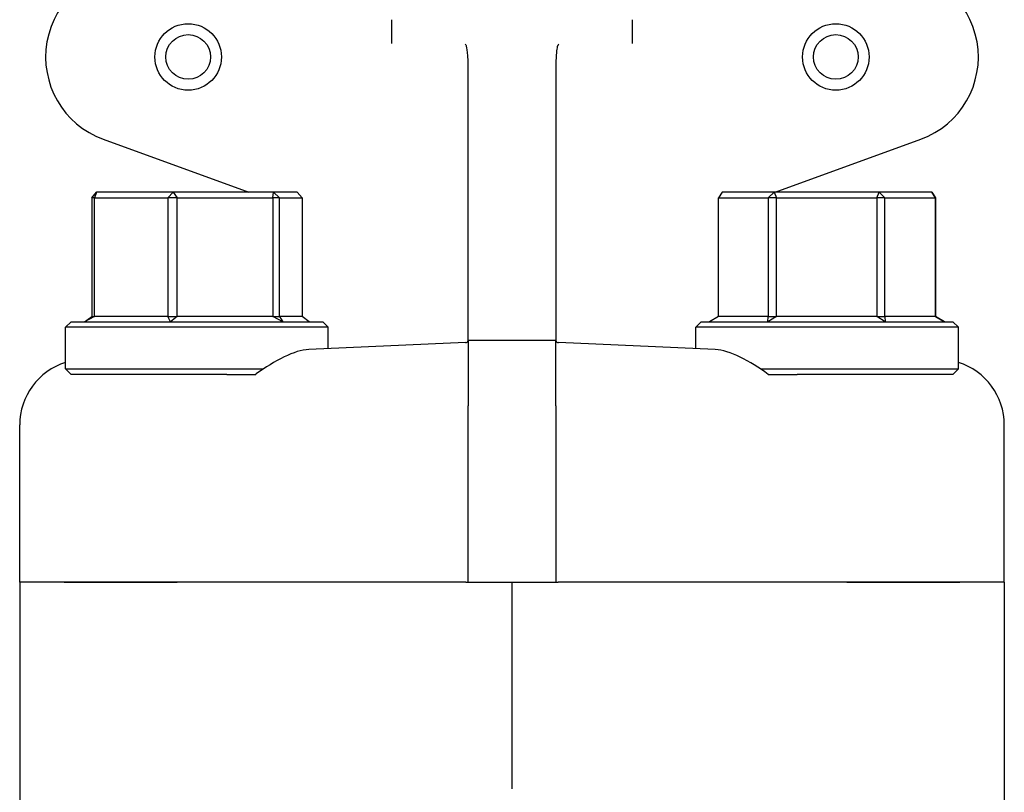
# Model space of a CAD drawing. Header units: inches. Extents: x 24 to 1128, y -74 to 748.
# Tile 394 of 557: x 725.81 to 728.63, y 275.89 to 278.1. Entities that reach past the tile are written whole.
import ezdxf

# ---------------------------------------------------------------- set-up
doc = ezdxf.new("R2010")
doc.units = ezdxf.units.IN
doc.header["$LTSCALE"] = 32
doc.header["$MEASUREMENT"] = 0
doc.layers.add('Visible (ANSI)', color=7, linetype='Continuous', lineweight=30)

msp = doc.modelspace()

# ---------------------------------------------------------------- linework, layer by layer
at = {"layer": 'Visible (ANSI)'}
for p, q in [((726.87534, 278.09907), (726.87534, 278.03098)), ((727.56284, 278.03098), (727.56284, 278.09907)), ((727.09409, 277.86012), (727.09409, 277.95261)), ((727.34409, 277.95261), (727.34409, 277.86012)), ((727.09409, 277.4329), (727.09409, 277.86012)), ((727.34409, 277.86012), (727.34409, 277.4329)), ((726.05141, 277.75774), (726.46717, 277.60641)), ((727.97101, 277.60641), (728.38677, 277.75774)), ((726.0189, 277.59079), (726.03264, 277.60641)), ((726.03264, 277.60641), (726.0268, 277.59079)), ((726.25158, 277.60641), (726.03264, 277.60641)), ((726.23609, 277.59079), (726.25158, 277.60641)), ((726.25158, 277.60641), (726.26246, 277.59079)), ((726.53804, 277.60641), (726.25158, 277.60641)), ((726.53628, 277.59079), (726.53804, 277.60641)), ((726.53804, 277.60641), (726.55475, 277.59079)), ((726.60554, 277.60641), (726.53804, 277.60641)), ((726.61928, 277.59079), (726.60554, 277.60641)), ((727.81959, 277.60641), (727.80929, 277.59079)), ((727.96802, 277.60641), (727.81959, 277.60641)), ((727.95117, 277.59079), (727.96802, 277.60641)), ((727.96802, 277.60641), (727.97454, 277.59079)), ((728.26752, 277.60641), (727.96802, 277.60641)), ((728.26083, 277.59079), (728.26752, 277.60641)), ((728.26752, 277.60641), (728.28434, 277.59079)), ((728.41859, 277.60641), (728.26752, 277.60641)), ((728.42875, 277.59079), (728.41859, 277.60641)), ((728.41859, 277.60641), (728.42889, 277.59079)), ((726.0268, 277.59079), (726.0189, 277.59079)), ((726.0189, 277.59079), (726.0189, 277.25204)), ((726.0268, 277.25204), (726.0268, 277.59079)), ((726.0268, 277.59079), (726.23609, 277.59079)), ((726.26246, 277.59079), (726.23609, 277.59079)), ((726.23609, 277.59079), (726.23609, 277.25204)), ((726.26246, 277.25204), (726.26246, 277.59079)), ((726.26246, 277.59079), (726.53628, 277.59079)), ((726.55475, 277.59079), (726.53628, 277.59079)), ((726.53628, 277.59079), (726.53628, 277.25204)), ((726.55475, 277.25204), (726.55475, 277.59079)), ((726.55475, 277.59079), (726.61928, 277.59079)), ((726.61928, 277.59079), (726.61928, 277.25204)), ((727.80929, 277.25204), (727.80929, 277.59079)), ((727.80929, 277.59079), (727.95117, 277.59079)), ((727.97454, 277.59079), (727.95117, 277.59079)), ((727.95117, 277.59079), (727.95117, 277.25204)), ((727.97454, 277.25204), (727.97454, 277.59079)), ((727.97454, 277.59079), (728.26083, 277.59079)), ((728.28434, 277.59079), (728.26083, 277.59079)), ((728.26083, 277.59079), (728.26083, 277.25204)), ((728.28434, 277.25204), (728.28434, 277.59079)), ((728.28434, 277.59079), (728.42875, 277.59079)), ((728.42889, 277.59079), (728.42875, 277.59079)), ((728.42875, 277.59079), (728.42875, 277.25204)), ((728.42889, 277.25204), (728.42889, 277.59079)), ((727.09409, 277.18752), (727.09409, 277.4329)), ((727.34409, 277.4329), (727.34409, 277.18752)), ((725.95972, 277.23641), (725.94409, 277.22079)), ((725.95972, 277.23641), (726.67847, 277.23641)), ((725.99812, 277.23641), (726.0189, 277.25204)), ((726.0268, 277.25204), (725.99812, 277.23641)), ((726.0189, 277.25204), (726.0268, 277.25204)), ((726.23609, 277.25204), (726.0268, 277.25204)), ((726.24345, 277.23641), (726.23609, 277.25204)), ((726.23609, 277.25204), (726.26246, 277.25204)), ((726.26246, 277.25204), (726.24345, 277.23641)), ((726.53628, 277.25204), (726.26246, 277.25204)), ((726.56442, 277.23641), (726.53628, 277.25204)), ((726.53628, 277.25204), (726.55475, 277.25204)), ((726.55475, 277.25204), (726.56442, 277.23641)), ((726.61928, 277.25204), (726.55475, 277.25204)), ((726.64006, 277.23641), (726.61928, 277.25204)), ((726.67847, 277.23641), (726.69409, 277.22079)), ((727.75972, 277.23641), (727.74409, 277.22079)), ((727.75972, 277.23641), (728.47847, 277.23641)), ((727.80929, 277.25204), (727.78351, 277.23641)), ((727.95117, 277.25204), (727.80929, 277.25204)), ((727.94982, 277.23641), (727.95117, 277.25204)), ((727.97454, 277.25204), (727.94982, 277.23641)), ((727.95117, 277.25204), (727.97454, 277.25204)), ((728.26083, 277.25204), (727.97454, 277.25204)), ((728.2854, 277.23641), (728.26083, 277.25204)), ((728.26083, 277.25204), (728.28434, 277.25204)), ((728.28434, 277.25204), (728.2854, 277.23641)), ((728.42875, 277.25204), (728.28434, 277.25204)), ((728.42875, 277.25204), (728.42889, 277.25204)), ((728.45467, 277.23641), (728.42875, 277.25204)), ((728.42889, 277.25204), (728.45467, 277.23641)), ((728.47847, 277.23641), (728.49409, 277.22079)), ((726.69409, 277.22079), (725.94409, 277.22079)), ((725.94409, 277.10204), (725.94409, 277.22079)), ((726.69409, 277.15991), (726.69409, 277.22079)), ((728.49409, 277.22079), (727.74409, 277.22079)), ((727.74409, 277.15991), (727.74409, 277.22079)), ((728.49409, 277.10204), (728.49409, 277.22079)), ((727.08662, 277.17692), (726.63843, 277.1575)), ((727.09399, 277.18266), (727.09381, 277.18266)), ((727.34419, 277.18266), (727.09399, 277.18266)), ((727.09409, 277.18211), (727.09409, 276.99606)), ((727.34409, 276.99606), (727.34409, 277.18211)), ((727.34437, 277.18266), (727.34419, 277.18266)), ((727.79975, 277.1575), (727.35156, 277.17692)), ((725.95972, 277.08641), (725.94409, 277.10204)), ((725.94409, 277.10204), (726.50941, 277.10204)), ((727.92877, 277.10204), (728.49409, 277.10204)), ((728.47847, 277.08641), (728.49409, 277.10204)), ((726.40491, 277.08641), (725.95972, 277.08641)), ((726.40491, 277.08641), (726.48695, 277.08641)), ((727.95123, 277.08641), (728.03327, 277.08641)), ((728.47847, 277.08641), (728.03327, 277.08641)), ((727.09409, 276.49266), (727.09409, 276.99606)), ((727.34409, 276.99606), (727.34409, 276.49266)), ((725.81284, 276.49266), (725.81284, 276.9421)), ((728.62534, 276.49266), (728.62534, 276.9421)), ((725.94019, 276.49266), (725.81284, 276.49266)), ((725.81284, 276.49266), (725.81284, 275.71629)), ((725.94019, 276.49266), (725.81284, 276.49266)), ((726.26243, 276.49266), (725.94019, 276.49266)), ((725.94019, 276.49266), (726.26243, 276.49266)), ((727.08731, 276.49266), (726.26243, 276.49266)), ((727.08731, 276.49266), (726.26243, 276.49266)), ((727.08731, 276.49266), (727.09409, 276.49266)), ((727.09409, 276.49266), (727.34409, 276.49266)), ((727.21909, 276.49266), (727.21909, 276.02743)), ((727.34409, 276.49266), (727.35087, 276.49266)), ((728.17575, 276.49266), (727.35087, 276.49266)), ((728.17575, 276.49266), (727.35087, 276.49266)), ((728.49799, 276.49266), (728.17575, 276.49266)), ((728.17575, 276.49266), (728.49799, 276.49266)), ((728.62534, 276.49266), (728.49799, 276.49266)), ((728.62534, 276.49266), (728.49799, 276.49266)), ((728.62534, 276.49266), (728.62534, 275.71629)), ((727.21909, 276.02743), (727.21909, 275.90321))]:
    msp.add_line(p, q, dxfattribs=at)
for centre, radius in [((726.29409, 277.99266), 0.095), ((728.14409, 277.99266), 0.095), ((726.29409, 277.99266), 0.06375), ((728.14409, 277.99266), 0.06375)]:
    msp.add_circle(centre, radius, dxfattribs=at)
for centre, radius, start, end in [((726.13691, 277.99266), 0.25, 90, 250), ((728.30127, 277.99266), 0.25, 290, 90), ((727.08628, 277.18473), 0.00781, 272.48126, 344.67631), ((727.3519, 277.18473), 0.00781, 195.32369, 267.51874)]:
    msp.add_arc(centre, radius, start, end, dxfattribs=at)
for centre, major_axis, start_param, end_param in [((726.00199, 276.94225), (-0.18898, -0.00819), 4.9805775, 6.240258), ((728.43619, 276.94225), (-0.18898, 0.00819), 3.18452, 4.4442004)]:
    msp.add_ellipse(centre, major_axis=major_axis, ratio=0.9912393, start_param=start_param, end_param=end_param, dxfattribs=at)
for points, knots in [([(727.08829, 278.02564), (727.08766, 278.02684), (727.08702, 278.02802), (727.08633, 278.02921), (727.0863, 278.02926), (727.08628, 278.0293)], [-0.020840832, -0.020840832, -0.020840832, -0.020840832, 0, 0, 0.000807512, 0.000807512, 0.000807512, 0.000807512]), ([(727.09409, 277.95261), (727.09409, 277.96865), (727.09376, 277.98325), (727.09208, 278.00986), (727.09077, 278.01844), (727.08899, 278.02409), (727.08865, 278.02496), (727.08829, 278.02564)], [0, 0, 0, 0, 0.14044728, 0.14044728, 0.29472543, 0.29472543, 0.32889511, 0.32889511, 0.32889511, 0.32889511]), ([(727.34989, 278.02564), (727.34963, 278.02514), (727.34942, 278.02463), (727.3472, 278.01878), (727.34538, 278.00592), (727.34424, 277.97281), (727.34409, 277.963), (727.34409, 277.95261)], [0.01027275, 0.01027275, 0.01027275, 0.01027275, 0.01655356, 0.01655356, 0.11390533, 0.11390533, 0.15067112, 0.15067112, 0.15067112, 0.15067112]), ([(727.3519, 278.0293), (727.35188, 278.02926), (727.35185, 278.02921), (727.35116, 278.02802), (727.35052, 278.02685), (727.34989, 278.02564)], [-0.369912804, -0.369912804, -0.369912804, -0.369912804, -0.369497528, -0.369497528, -0.358790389, -0.358790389, -0.358790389, -0.358790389]), ([(726.63843, 277.1575), (726.61839, 277.15663), (726.5941, 277.14869), (726.54192, 277.12338), (726.514, 277.10597), (726.48798, 277.08716), (726.48746, 277.08679), (726.48695, 277.08641)], [2.42631602, 2.42631602, 2.42631602, 2.42631602, 2.67966729, 2.67966729, 2.93613935, 2.93613935, 2.94129083, 2.94129083, 2.94129083, 2.94129083]), ([(727.95123, 277.08641), (727.92549, 277.10513), (727.89729, 277.1228), (727.84456, 277.14853), (727.82, 277.15662), (727.79975, 277.1575)], [0.44734115, 0.44734115, 0.44734115, 0.44734115, 0.70623872, 0.70623872, 0.9622765, 0.9622765, 0.9622765, 0.9622765])]:
    msp.add_open_spline(points, degree=3, knots=knots, dxfattribs=at)
for points in [[(727.09381, 277.18266), (727.09381, 277.18266), (727.09385, 277.18276), (727.09388, 277.18294)], [(727.09388, 277.18294), (727.09402, 277.18354), (727.09409, 277.18507), (727.09409, 277.18752)], [(727.09409, 277.18211), (727.09409, 277.18249), (727.09405, 277.18266), (727.09399, 277.18266)], [(727.34409, 277.18752), (727.34409, 277.18507), (727.34416, 277.18354), (727.3443, 277.18294)], [(727.34419, 277.18266), (727.34412, 277.18266), (727.34409, 277.18248), (727.34409, 277.18211)], [(727.3443, 277.18294), (727.34434, 277.18276), (727.34437, 277.18266), (727.34437, 277.18266)]]:
    msp.add_open_spline(points, degree=3, dxfattribs=at)

doc.saveas('drawing.dxf')
